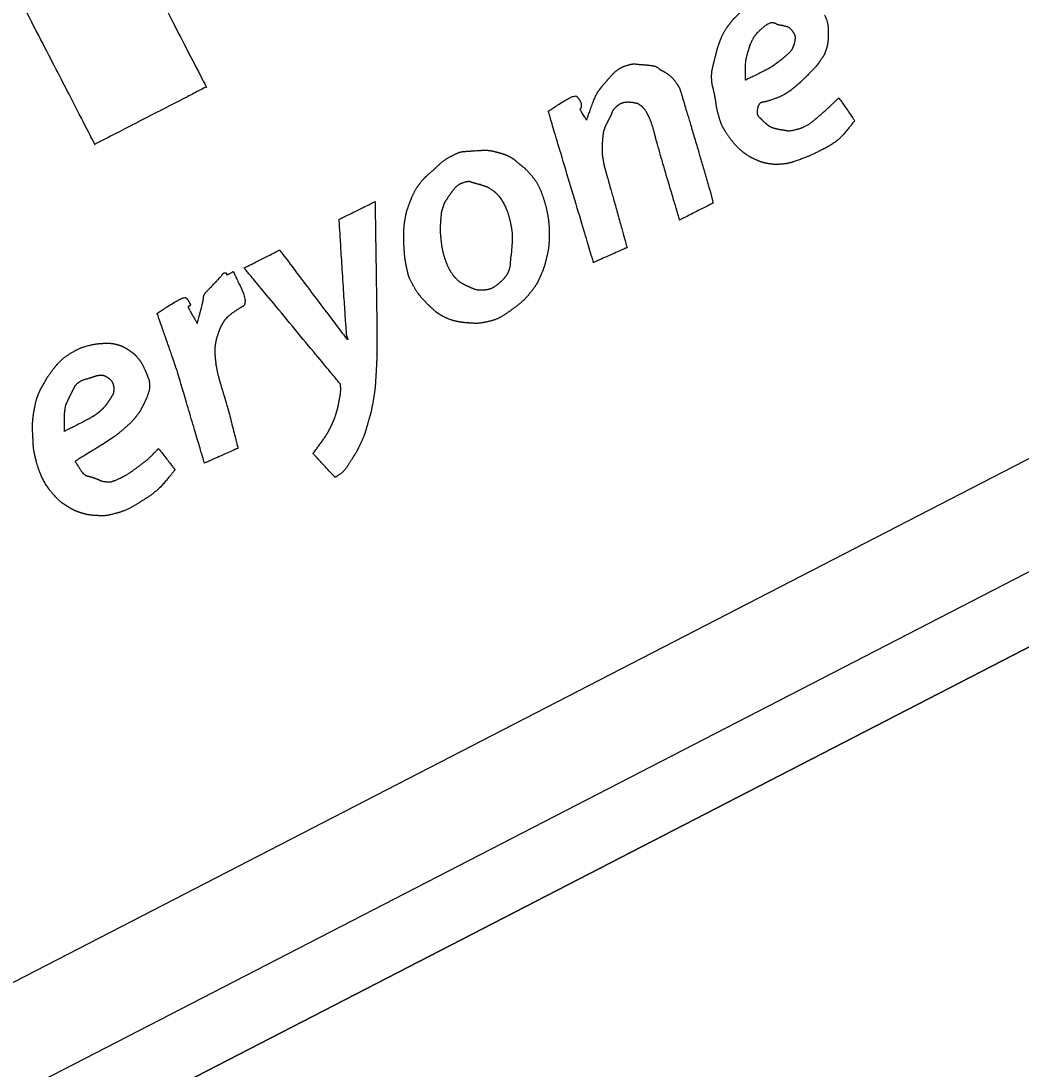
# Model space of a CAD drawing. Extents: x 2001876 to 2025694, y 804561 to 868938.
# Drawn here: x 2014555.47 to 2014589.42, y 825979.48 to 826015.08 of the extents above; entities that cross this region are included whole.
import ezdxf

# ---------------------------------------------------------------- set-up
doc = ezdxf.new("R2010")
doc.units = 0
doc.layers.add('Default', color=7, linetype='Continuous')

msp = doc.modelspace()

# ---------------------------------------------------------------- linework, layer by layer
at = {"layer": 'Default'}
for p, q in [((2014446.258, 825919.835), (2014615.979, 826007.383)), ((2014615.979, 826007.383), (2014446.258, 825919.835))]:
    msp.add_line(p, q, dxfattribs=at)
msp.add_lwpolyline([(2014445.216, 825921.856), (2014614.937, 826009.404), (2014613.374, 826012.434), (2014443.652, 825924.887), (2014445.216, 825921.856)], close=True, dxfattribs=at)
for points in [[(2014556.2, 826023.611), (2014556.2, 826023.611), (2014561.758, 826012.838), (2014561.758, 826012.838)], [(2014557.975, 826010.887), (2014557.975, 826010.887), (2014552.418, 826021.66), (2014552.418, 826021.66)], [(2014579.535, 826014.994), (2014579.663, 826015.162), (2014579.701, 826015.187), (2014579.87, 826015.356)], [(2014582.748, 826015.28), (2014582.853, 826015.068), (2014582.876, 826014.696), (2014582.875, 826014.588)], [(2014579.165, 826014.302), (2014579.234, 826014.506), (2014579.401, 826014.827), (2014579.535, 826014.994)], [(2014580.32, 826014.473), (2014580.408, 826014.641), (2014580.878, 826015.047), (2014580.976, 826015.026)], [(2014580.976, 826015.026), (2014581.078, 826015.007), (2014581.109, 826014.977), (2014581.17, 826014.957)], [(2014581.17, 826014.957), (2014581.236, 826014.94), (2014581.282, 826014.939), (2014581.37, 826014.917)], [(2014581.37, 826014.917), (2014581.452, 826014.898), (2014581.552, 826014.863), (2014581.634, 826014.762)], [(2014580.18, 826014.13), (2014580.217, 826014.246), (2014580.237, 826014.307), (2014580.32, 826014.473)], [(2014581.634, 826014.762), (2014581.723, 826014.659), (2014581.76, 826014.448), (2014581.706, 826014.277)], [(2014582.875, 826014.588), (2014582.87, 826014.479), (2014582.871, 826014.458), (2014582.859, 826014.371)], [(2014579.027, 826013.816), (2014579.081, 826014.018), (2014579.095, 826014.102), (2014579.165, 826014.302)], [(2014580.087, 826013.795), (2014580.116, 826013.907), (2014580.143, 826014.013), (2014580.18, 826014.13)], [(2014581.706, 826014.277), (2014581.657, 826014.103), (2014581.458, 826013.914), (2014581.329, 826013.806)], [(2014582.859, 826014.371), (2014582.848, 826014.283), (2014582.827, 826014.185), (2014582.79, 826014.079)], [(2014578.916, 826013.089), (2014578.903, 826013.292), (2014578.977, 826013.616), (2014579.027, 826013.816)], [(2014580.067, 826013.069), (2014580.067, 826013.069), (2014580.06, 826013.679), (2014580.087, 826013.795)], [(2014581.329, 826013.806), (2014581.202, 826013.705), (2014581.122, 826013.643), (2014581.019, 826013.565)], [(2014582.79, 826014.079), (2014582.753, 826013.973), (2014582.717, 826013.893), (2014582.613, 826013.747)], [(2014575.328, 826013.013), (2014575.456, 826013.171), (2014575.767, 826013.48), (2014575.986, 826013.552)], [(2014575.986, 826013.552), (2014576.207, 826013.63), (2014576.435, 826013.605), (2014576.52, 826013.597)], [(2014576.52, 826013.597), (2014576.61, 826013.592), (2014576.61, 826013.592), (2014576.695, 826013.585)], [(2014576.695, 826013.585), (2014576.785, 826013.58), (2014577.021, 826013.539), (2014577.062, 826013.509)], [(2014577.062, 826013.509), (2014577.107, 826013.481), (2014577.108, 826013.471), (2014577.142, 826013.443)], [(2014577.142, 826013.443), (2014577.175, 826013.419), (2014577.204, 826013.403), (2014577.271, 826013.371)], [(2014581.019, 826013.565), (2014580.912, 826013.484), (2014580.067, 826013.069), (2014580.067, 826013.069)], [(2014582.613, 826013.747), (2014582.515, 826013.6), (2014582.399, 826013.468), (2014582.164, 826013.229)], [(2014577.271, 826013.371), (2014577.335, 826013.337), (2014577.598, 826013.145), (2014577.707, 826012.982)], [(2014579.006, 826012.608), (2014578.964, 826012.817), (2014578.929, 826012.885), (2014578.916, 826013.089)], [(2014582.164, 826013.229), (2014581.929, 826012.99), (2014581.424, 826012.571), (2014581.106, 826012.453)], [(2014561.758, 826012.838), (2014561.758, 826012.838), (2014557.975, 826010.887), (2014557.975, 826010.887)], [(2014574.669, 826011.711), (2014574.669, 826011.711), (2014574.987, 826012.592), (2014575.071, 826012.697)], [(2014575.071, 826012.697), (2014575.153, 826012.805), (2014575.198, 826012.859), (2014575.328, 826013.013)], [(2014577.707, 826012.982), (2014577.819, 826012.815), (2014577.853, 826012.709), (2014577.94, 826012.422)], [(2014573.368, 826012.012), (2014573.368, 826012.012), (2014574.269, 826012.595), (2014574.338, 826012.513)], [(2014574.338, 826012.513), (2014574.408, 826012.426), (2014574.491, 826012.295), (2014574.488, 826012.222)], [(2014577.94, 826012.422), (2014578.029, 826012.13), (2014578.516, 826010.483), (2014578.8, 826009.514)], [(2014579.16, 826011.833), (2014579.085, 826012.086), (2014579.051, 826012.401), (2014579.006, 826012.608)], [(2014581.106, 826012.453), (2014580.784, 826012.333), (2014580.512, 826012.306), (2014580.472, 826012.106)], [(2014582.701, 826011.971), (2014582.962, 826012.208), (2014583.231, 826012.47), (2014583.231, 826012.47)], [(2014583.231, 826012.47), (2014583.231, 826012.47), (2014583.772, 826011.69), (2014583.772, 826011.69)], [(2014574.903, 826006.874), (2014574.903, 826006.874), (2014573.368, 826012.012), (2014573.368, 826012.012)], [(2014574.455, 826012.087), (2014574.443, 826012.04), (2014574.669, 826011.711), (2014574.669, 826011.711)], [(2014574.488, 826012.222), (2014574.486, 826012.154), (2014574.473, 826012.132), (2014574.455, 826012.087)], [(2014575.692, 826012.178), (2014575.557, 826012.062), (2014575.507, 826011.893), (2014575.439, 826011.766)], [(2014576.264, 826012.299), (2014576.117, 826012.325), (2014575.827, 826012.293), (2014575.692, 826012.178)], [(2014576.534, 826012.182), (2014576.413, 826012.268), (2014576.407, 826012.27), (2014576.264, 826012.299)], [(2014576.972, 826011.273), (2014576.891, 826011.599), (2014576.655, 826012.096), (2014576.534, 826012.182)], [(2014580.472, 826012.106), (2014580.434, 826011.902), (2014580.564, 826011.779), (2014580.699, 826011.645)], [(2014581.809, 826011.399), (2014582.068, 826011.461), (2014582.437, 826011.738), (2014582.701, 826011.971)], [(2014575.439, 826011.766), (2014575.374, 826011.635), (2014575.306, 826011.518), (2014575.271, 826011.418)], [(2014579.516, 826011.122), (2014579.359, 826011.347), (2014579.234, 826011.58), (2014579.16, 826011.833)], [(2014580.699, 826011.645), (2014580.837, 826011.516), (2014581.072, 826011.418), (2014581.266, 826011.39)], [(2014583.772, 826011.69), (2014583.772, 826011.69), (2014583.207, 826010.989), (2014582.817, 826010.783)], [(2014575.271, 826011.418), (2014575.237, 826011.314), (2014575.236, 826011.287), (2014575.219, 826011.161)], [(2014577.827, 826008.316), (2014577.827, 826008.316), (2014577.05, 826010.944), (2014576.972, 826011.273)], [(2014581.266, 826011.39), (2014581.455, 826011.36), (2014581.549, 826011.336), (2014581.809, 826011.399)], [(2014575.219, 826011.161), (2014575.208, 826011.033), (2014575.189, 826010.803), (2014575.195, 826010.663)], [(2014580.107, 826010.531), (2014579.968, 826010.623), (2014579.676, 826010.902), (2014579.516, 826011.122)], [(2014570.1, 826010.501), (2014570.349, 826010.634), (2014570.611, 826010.652), (2014570.877, 826010.671)], [(2014570.877, 826010.671), (2014571.141, 826010.685), (2014571.135, 826010.697), (2014571.278, 826010.688)], [(2014571.278, 826010.688), (2014571.416, 826010.678), (2014571.575, 826010.637), (2014571.712, 826010.6)], [(2014571.712, 826010.6), (2014571.851, 826010.559), (2014572.002, 826010.504), (2014572.106, 826010.441)], [(2014575.195, 826010.663), (2014575.2, 826010.522), (2014575.209, 826010.455), (2014575.236, 826010.315)], [(2014582.817, 826010.783), (2014582.427, 826010.577), (2014581.764, 826010.306), (2014581.595, 826010.265)], [(2014569.402, 826009.961), (2014569.577, 826010.118), (2014569.854, 826010.374), (2014570.1, 826010.501)], [(2014572.106, 826010.441), (2014572.205, 826010.379), (2014572.227, 826010.355), (2014572.342, 826010.261)], [(2014572.342, 826010.261), (2014572.46, 826010.162), (2014572.62, 826010.04), (2014572.783, 826009.843)], [(2014575.236, 826010.315), (2014575.258, 826010.173), (2014575.315, 826009.983), (2014575.36, 826009.817)], [(2014580.406, 826010.368), (2014580.28, 826010.426), (2014580.253, 826010.437), (2014580.107, 826010.531)], [(2014580.874, 826010.226), (2014580.729, 826010.248), (2014580.533, 826010.311), (2014580.406, 826010.368)], [(2014581.265, 826010.212), (2014581.141, 826010.205), (2014581.019, 826010.203), (2014580.874, 826010.226)], [(2014581.595, 826010.265), (2014581.431, 826010.227), (2014581.382, 826010.222), (2014581.265, 826010.212)], [(2014569.028, 826009.584), (2014569.166, 826009.753), (2014569.227, 826009.804), (2014569.402, 826009.961)], [(2014572.783, 826009.843), (2014572.95, 826009.648), (2014573.123, 826009.302), (2014573.216, 826009.013)], [(2014568.655, 826008.88), (2014568.731, 826009.089), (2014568.892, 826009.412), (2014569.028, 826009.584)], [(2014569.992, 826009.125), (2014570.095, 826009.281), (2014570.3, 826009.529), (2014570.478, 826009.59)], [(2014570.478, 826009.59), (2014570.656, 826009.652), (2014570.793, 826009.594), (2014570.942, 826009.554)], [(2014570.942, 826009.554), (2014571.091, 826009.513), (2014571.036, 826009.53), (2014571.128, 826009.501)], [(2014571.128, 826009.501), (2014571.22, 826009.472), (2014571.352, 826009.422), (2014571.537, 826009.282)], [(2014575.36, 826009.817), (2014575.409, 826009.652), (2014576.043, 826007.381), (2014576.043, 826007.381)], [(2014578.8, 826009.514), (2014578.894, 826009.204), (2014578.963, 826008.892), (2014578.963, 826008.892)], [(2014569.795, 826008.742), (2014569.832, 826008.869), (2014569.89, 826008.975), (2014569.992, 826009.125)], [(2014571.537, 826009.282), (2014571.72, 826009.136), (2014572.008, 826008.589), (2014572.077, 826008.256)], [(2014566.268, 826008.34), (2014566.268, 826008.34), (2014567.487, 826008.943), (2014567.487, 826008.943)], [(2014567.487, 826008.943), (2014567.487, 826008.943), (2014567.562, 826004.055), (2014567.544, 826003.585)], [(2014568.513, 826008.372), (2014568.549, 826008.57), (2014568.582, 826008.674), (2014568.655, 826008.88)], [(2014573.216, 826009.013), (2014573.312, 826008.719), (2014573.38, 826008.289), (2014573.392, 826008.126)], [(2014578.963, 826008.892), (2014578.963, 826008.892), (2014577.827, 826008.316), (2014577.827, 826008.316)], [(2014569.73, 826008.391), (2014569.743, 826008.526), (2014569.752, 826008.617), (2014569.795, 826008.742)], [(2014566.529, 826004.371), (2014566.515, 826004.4), (2014566.268, 826008.34), (2014566.268, 826008.34)], [(2014568.46, 826007.7), (2014568.458, 826007.822), (2014568.476, 826008.174), (2014568.513, 826008.372)], [(2014569.711, 826007.962), (2014569.708, 826008.068), (2014569.72, 826008.263), (2014569.73, 826008.391)], [(2014572.077, 826008.256), (2014572.144, 826007.928), (2014572.148, 826007.612), (2014572.128, 826007.393)], [(2014573.392, 826008.126), (2014573.4, 826007.962), (2014573.401, 826007.901), (2014573.401, 826007.793)], [(2014568.469, 826007.454), (2014568.464, 826007.574), (2014568.464, 826007.574), (2014568.46, 826007.7)], [(2014569.724, 826007.759), (2014569.713, 826007.86), (2014569.713, 826007.86), (2014569.711, 826007.962)], [(2014569.832, 826007.103), (2014569.766, 826007.351), (2014569.732, 826007.655), (2014569.724, 826007.759)], [(2014573.401, 826007.793), (2014573.398, 826007.689), (2014573.397, 826007.612), (2014573.388, 826007.5)], [(2014568.549, 826006.764), (2014568.499, 826006.999), (2014568.477, 826007.33), (2014568.469, 826007.454)], [(2014572.128, 826007.393), (2014572.115, 826007.171), (2014572.088, 826007.054), (2014572.081, 826006.938)], [(2014573.388, 826007.5), (2014573.379, 826007.388), (2014573.366, 826007.294), (2014573.328, 826007.121)], [(2014576.043, 826007.381), (2014576.043, 826007.381), (2014574.903, 826006.874), (2014574.903, 826006.874)], [(2014563.059, 826006.695), (2014563.059, 826006.695), (2014564.247, 826007.297), (2014564.247, 826007.297)], [(2014564.247, 826007.297), (2014564.247, 826007.297), (2014566.533, 826004.266), (2014566.533, 826004.266)], [(2014570.234, 826006.334), (2014570.104, 826006.466), (2014569.902, 826006.858), (2014569.832, 826007.103)], [(2014573.328, 826007.121), (2014573.287, 826006.941), (2014573.211, 826006.662), (2014573.118, 826006.455)], [(2014566.31, 826002.744), (2014566.31, 826002.744), (2014563.049, 826006.684), (2014563.049, 826006.684)], [(2014563.049, 826006.684), (2014563.049, 826006.684), (2014563.059, 826006.695), (2014563.059, 826006.695)], [(2014568.792, 826006.075), (2014568.656, 826006.328), (2014568.593, 826006.531), (2014568.549, 826006.764)], [(2014572.054, 826006.694), (2014572.025, 826006.572), (2014571.899, 826006.359), (2014571.751, 826006.22)], [(2014572.081, 826006.938), (2014572.071, 826006.82), (2014572.079, 826006.814), (2014572.054, 826006.694)], [(2014561.81, 826005.933), (2014561.943, 826006.062), (2014562.3, 826006.451), (2014562.294, 826006.453)], [(2014562.291, 826006.457), (2014562.289, 826006.461), (2014562.386, 826006.542), (2014562.421, 826006.524)], [(2014562.294, 826006.453), (2014562.291, 826006.457), (2014562.291, 826006.457), (2014562.291, 826006.457)], [(2014562.421, 826006.524), (2014562.453, 826006.51), (2014562.446, 826006.486), (2014562.452, 826006.463)], [(2014562.452, 826006.463), (2014562.454, 826006.439), (2014562.674, 826006.568), (2014562.674, 826006.568)], [(2014562.674, 826006.568), (2014562.674, 826006.568), (2014563.188, 826005.492), (2014562.99, 826005.38)], [(2014570.532, 826006.114), (2014570.46, 826006.153), (2014570.362, 826006.205), (2014570.234, 826006.334)], [(2014573.118, 826006.455), (2014573.032, 826006.247), (2014572.94, 826006.087), (2014572.788, 826005.886)], [(2014561.642, 826005.544), (2014561.667, 826005.685), (2014561.675, 826005.797), (2014561.81, 826005.933)], [(2014569.421, 826005.321), (2014569.273, 826005.449), (2014568.931, 826005.825), (2014568.792, 826006.075)], [(2014570.673, 826006.048), (2014570.601, 826006.078), (2014570.601, 826006.078), (2014570.532, 826006.114)], [(2014571.16, 826005.936), (2014570.967, 826005.924), (2014570.747, 826006.015), (2014570.673, 826006.048)], [(2014571.751, 826006.22), (2014571.602, 826006.082), (2014571.352, 826005.943), (2014571.16, 826005.936)], [(2014560.089, 826005.152), (2014560.089, 826005.152), (2014561.009, 826005.74), (2014561.075, 826005.671)], [(2014561.075, 826005.671), (2014561.143, 826005.599), (2014561.233, 826005.435), (2014561.208, 826005.413)], [(2014572.788, 826005.886), (2014572.634, 826005.689), (2014572.413, 826005.482), (2014572.173, 826005.303)], [(2014561.144, 826005.379), (2014561.122, 826005.373), (2014561.45, 826004.806), (2014561.45, 826004.806)], [(2014561.208, 826005.413), (2014561.18, 826005.388), (2014561.164, 826005.39), (2014561.144, 826005.379)], [(2014561.45, 826004.806), (2014561.45, 826004.806), (2014561.615, 826005.408), (2014561.642, 826005.544)], [(2014562.99, 826005.38), (2014562.79, 826005.262), (2014562.506, 826005.059), (2014562.432, 826004.975)], [(2014569.736, 826005.079), (2014569.594, 826005.164), (2014569.567, 826005.186), (2014569.421, 826005.321)], [(2014572.173, 826005.303), (2014571.929, 826005.121), (2014571.588, 826004.929), (2014571.31, 826004.863)], [(2014560.747, 826003.261), (2014560.747, 826003.261), (2014560.089, 826005.152), (2014560.089, 826005.152)], [(2014562.432, 826004.975), (2014562.358, 826004.89), (2014562.348, 826004.87), (2014562.302, 826004.79)], [(2014570.283, 826004.87), (2014570.147, 826004.897), (2014569.875, 826004.997), (2014569.736, 826005.079)], [(2014570.56, 826004.829), (2014570.42, 826004.843), (2014570.42, 826004.843), (2014570.283, 826004.87)], [(2014571.31, 826004.863), (2014571.026, 826004.798), (2014570.699, 826004.818), (2014570.56, 826004.829)], [(2014562.176, 826004.51), (2014562.134, 826004.391), (2014562.086, 826004.238), (2014562.061, 826004.077)], [(2014562.302, 826004.79), (2014562.258, 826004.716), (2014562.217, 826004.628), (2014562.176, 826004.51)], [(2014566.573, 826004.286), (2014566.558, 826004.315), (2014566.544, 826004.343), (2014566.529, 826004.371)], [(2014566.533, 826004.266), (2014566.533, 826004.266), (2014566.584, 826004.266), (2014566.573, 826004.286)], [(2014556.532, 826003.21), (2014556.684, 826003.412), (2014556.968, 826003.686), (2014557.234, 826003.844)], [(2014557.234, 826003.844), (2014557.499, 826003.995), (2014557.987, 826004.109), (2014558.091, 826004.117)], [(2014558.091, 826004.117), (2014558.193, 826004.128), (2014558.193, 826004.128), (2014558.298, 826004.131)], [(2014558.298, 826004.131), (2014558.4, 826004.133), (2014558.581, 826004.129), (2014558.718, 826004.092)], [(2014558.718, 826004.092), (2014558.858, 826004.057), (2014559, 826003.982), (2014559.123, 826003.902)], [(2014559.123, 826003.902), (2014559.246, 826003.822), (2014559.332, 826003.754), (2014559.45, 826003.615)], [(2014562.061, 826004.077), (2014562.041, 826003.918), (2014562.054, 826003.695), (2014562.068, 826003.559)], [(2014559.45, 826003.615), (2014559.563, 826003.474), (2014559.699, 826003.181), (2014559.752, 826003.039)], [(2014562.068, 826003.559), (2014562.086, 826003.425), (2014562.084, 826003.408), (2014562.112, 826003.264)], [(2014567.544, 826003.585), (2014567.521, 826003.113), (2014567.486, 826002.527), (2014567.421, 826002.176)], [(2014556.221, 826002.722), (2014556.301, 826002.856), (2014556.38, 826003.009), (2014556.532, 826003.21)], [(2014561.697, 826000.062), (2014561.697, 826000.062), (2014560.747, 826003.261), (2014560.747, 826003.261)], [(2014562.112, 826003.264), (2014562.138, 826003.114), (2014562.266, 826002.658), (2014562.359, 826002.358)], [(2014556.067, 826002.417), (2014556.128, 826002.567), (2014556.146, 826002.591), (2014556.221, 826002.722)], [(2014557.234, 826002.544), (2014557.294, 826002.657), (2014557.292, 826002.681), (2014557.388, 826002.772)], [(2014557.388, 826002.772), (2014557.489, 826002.864), (2014557.774, 826002.945), (2014557.88, 826002.979)], [(2014557.88, 826002.979), (2014557.985, 826003.013), (2014558.003, 826003.028), (2014558.088, 826003.041)], [(2014558.088, 826003.041), (2014558.178, 826003.056), (2014558.279, 826003.047), (2014558.388, 826002.986)], [(2014558.388, 826002.986), (2014558.495, 826002.918), (2014558.613, 826002.748), (2014558.616, 826002.602)], [(2014559.831, 826002.748), (2014559.847, 826002.597), (2014559.719, 826002.23), (2014559.63, 826002.056)], [(2014559.752, 826003.039), (2014559.804, 826002.898), (2014559.815, 826002.898), (2014559.831, 826002.748)], [(2014566.293, 826002.31), (2014566.331, 826002.524), (2014566.31, 826002.744), (2014566.31, 826002.744)], [(2014555.909, 826001.82), (2014555.934, 826001.97), (2014556.003, 826002.272), (2014556.067, 826002.417)], [(2014557.014, 826002.098), (2014557.086, 826002.247), (2014557.175, 826002.431), (2014557.234, 826002.544)], [(2014558.616, 826002.602), (2014558.622, 826002.452), (2014558.541, 826002.312), (2014558.463, 826002.195)], [(2014556.941, 826001.139), (2014556.941, 826001.139), (2014556.945, 826001.945), (2014557.014, 826002.098)], [(2014558.463, 826002.195), (2014558.383, 826002.072), (2014558.287, 826001.951), (2014558.199, 826001.865)], [(2014559.63, 826002.056), (2014559.539, 826001.886), (2014559.527, 826001.849), (2014559.401, 826001.677)], [(2014562.359, 826002.358), (2014562.457, 826002.061), (2014562.833, 826000.567), (2014562.833, 826000.567)], [(2014566.14, 826001.664), (2014566.205, 826001.856), (2014566.253, 826002.09), (2014566.293, 826002.31)], [(2014567.421, 826002.176), (2014567.359, 826001.821), (2014567.322, 826001.695), (2014567.251, 826001.454)], [(2014555.867, 826001.506), (2014555.879, 826001.64), (2014555.883, 826001.663), (2014555.909, 826001.82)], [(2014557.947, 826001.668), (2014557.862, 826001.604), (2014556.941, 826001.139), (2014556.941, 826001.139)], [(2014558.199, 826001.865), (2014558.108, 826001.782), (2014558.034, 826001.728), (2014557.947, 826001.668)], [(2014559.401, 826001.677), (2014559.273, 826001.508), (2014559.02, 826001.275), (2014558.81, 826001.096)], [(2014565.915, 826001.159), (2014565.998, 826001.324), (2014566.074, 826001.476), (2014566.14, 826001.664)], [(2014555.869, 826001.016), (2014555.856, 826001.25), (2014555.858, 826001.374), (2014555.867, 826001.506)], [(2014567.251, 826001.454), (2014567.185, 826001.215), (2014567.113, 826000.978), (2014566.998, 826000.735)], [(2014555.986, 826000.125), (2014555.896, 826000.477), (2014555.88, 826000.786), (2014555.869, 826001.016)], [(2014558.81, 826001.096), (2014558.601, 826000.916), (2014557.305, 826000.125), (2014557.305, 826000.125)], [(2014565.382, 826000.387), (2014565.382, 826000.387), (2014565.834, 826000.999), (2014565.915, 826001.159)], [(2014566.998, 826000.735), (2014566.885, 826000.488), (2014566.724, 826000.235), (2014566.572, 825999.993)], [(2014559.59, 826000.05), (2014559.84, 826000.24), (2014560.135, 826000.561), (2014560.135, 826000.561)], [(2014560.135, 826000.561), (2014560.135, 826000.561), (2014560.697, 825999.838), (2014560.697, 825999.838)], [(2014562.833, 826000.567), (2014562.833, 826000.567), (2014561.697, 826000.062), (2014561.697, 826000.062)], [(2014566.132, 825999.577), (2014566.132, 825999.577), (2014565.382, 826000.387), (2014565.382, 826000.387)], [(2014556.59, 825998.973), (2014556.371, 825999.208), (2014556.078, 825999.768), (2014555.986, 826000.125)], [(2014557.305, 826000.125), (2014557.305, 826000.125), (2014557.592, 825999.659), (2014557.704, 825999.63)], [(2014558.801, 825999.536), (2014559.02, 825999.638), (2014559.34, 825999.86), (2014559.59, 826000.05)], [(2014566.572, 825999.993), (2014566.419, 825999.756), (2014566.132, 825999.577), (2014566.132, 825999.577)], [(2014557.704, 825999.63), (2014557.816, 825999.601), (2014557.937, 825999.566), (2014558.039, 825999.526)], [(2014558.039, 825999.526), (2014558.139, 825999.491), (2014558.184, 825999.453), (2014558.317, 825999.434)], [(2014558.317, 825999.434), (2014558.445, 825999.413), (2014558.581, 825999.437), (2014558.801, 825999.536)], [(2014560.697, 825999.838), (2014560.697, 825999.838), (2014560.098, 825999.105), (2014559.757, 825998.893)], [(2014557.087, 825998.564), (2014556.933, 825998.664), (2014556.808, 825998.738), (2014556.59, 825998.973)], [(2014559.757, 825998.893), (2014559.418, 825998.677), (2014559, 825998.436), (2014558.684, 825998.355)], [(2014557.49, 825998.378), (2014557.349, 825998.423), (2014557.243, 825998.471), (2014557.087, 825998.564)], [(2014557.92, 825998.288), (2014557.721, 825998.308), (2014557.631, 825998.333), (2014557.49, 825998.378)], [(2014558.684, 825998.355), (2014558.366, 825998.267), (2014558.122, 825998.274), (2014557.92, 825998.288)]]:
    msp.add_open_spline(points, degree=2, dxfattribs=at)

doc.saveas('drawing.dxf')
